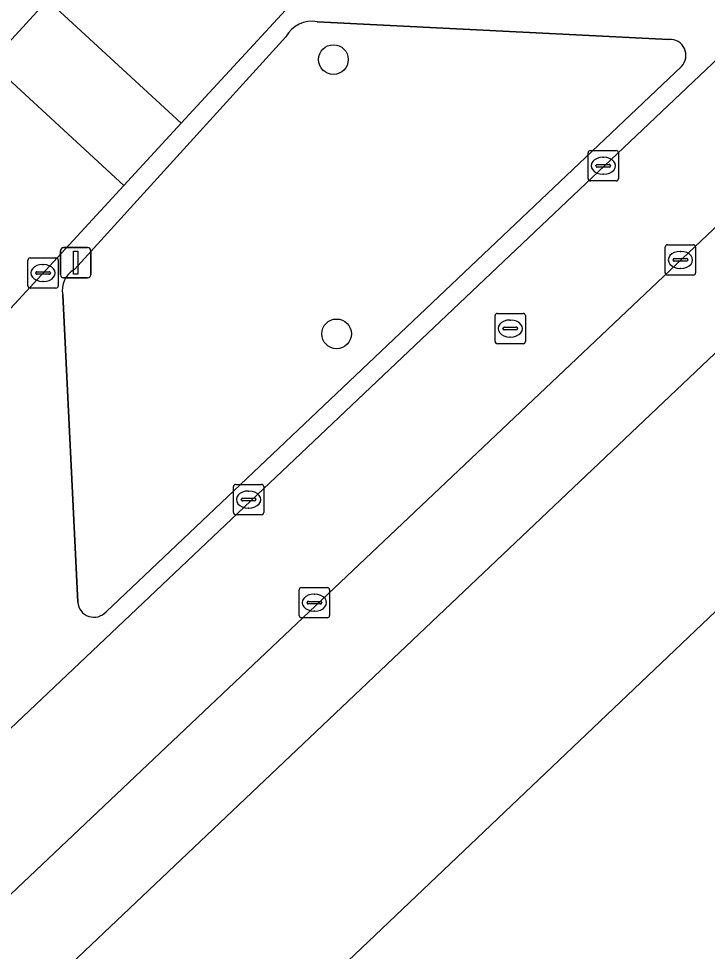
# Model space of a CAD drawing. Extents: x 162523 to 163266, y 381230 to 382050.
# Drawn here: x 163045.66 to 163068.35, y 381481.37 to 381512.12 of the extents above; entities that cross this region are included whole.
import ezdxf

# ---------------------------------------------------------------- set-up
doc = ezdxf.new("R2010")
doc.units = 0
for name, color, linetype in [('IMGEO_Boom', 7, 'Continuous'), ('IMGEO_Erf', 7, 'Continuous'), ('IMGEO_Groenvoorziening', 7, 'Continuous'), ('IMGEO_Kolk', 7, 'Continuous'), ('IMGEO_Lichtmast', 7, 'Continuous'), ('IMGEO_Muur', 7, 'Continuous'), ('IMGEO_Pand', 7, 'Continuous'), ('IMGEO_Rijbaan_lokaal_open', 7, 'Continuous'), ('IMGEO_Rioolput', 7, 'Continuous'), ('IMGEO_Voetpad_open', 7, 'Continuous')]:
    doc.layers.add(name, color=color, linetype=linetype)

msp = doc.modelspace()

# ---------------------------------------------------------------- linework, layer by layer
at = {"layer": 'IMGEO_Boom'}
for centre in [(163056.03, 381510.77), (163056.136, 381501.729)]:
    msp.add_circle(centre, 0.489, dxfattribs=at)
at = {"layer": 'IMGEO_Erf'}
msp.add_lwpolyline([(163083.008, 381514.758), (163040.612, 381474.54), (163040.156, 381474.136), (163076.039, 381437.018), (163085.444, 381445.952), (163089.529, 381441.652), (163093.052, 381437.943), (163096.767, 381434.031), (163100.485, 381430.118)], dxfattribs=at)
msp.add_lwpolyline([(163053.591, 381478.28), (163075.131, 381498.769), (163074.296, 381499.646), (163079.786, 381504.898), (163080.623, 381504.017), (163086.476, 381509.584), (163093.785, 381501.901), (163087.912, 381496.318), (163089.362, 381494.794), (163083.848, 381489.55), (163082.305, 381491.172), (163060.792, 381470.71)], close=True, dxfattribs=at)
at = {"layer": 'IMGEO_Groenvoorziening'}
for points in [[(163067.086, 381511.436), (163055.496, 381512.018)], [(163054.463, 381511.521), (163047.496, 381503.854)], [(163048.539, 381492.568), (163067.501, 381510.546)], [(163047.111, 381503.014), (163047.605, 381492.881)]]:
    msp.add_lwpolyline(points, dxfattribs=at)
for centre, radius, start, end in [((163055.322, 381511.057), 0.977, 79.7646, 151.6219), ((163067.117, 381510.909), 0.528, 316.5891, 93.4095), ((163047.887, 381503.167), 0.791, 119.6248, 191.1281), ((163048.138, 381492.922), 0.535, 184.3905, 318.5557)]:
    msp.add_arc(centre, radius, start, end, dxfattribs=at)
at = {"layer": 'IMGEO_Kolk'}
for p, q in [((163064.423, 381506.844), (163064.423, 381507.696)), ((163064.498, 381507.77), (163065.35, 381507.77)), ((163065.424, 381507.696), (163065.424, 381506.844)), ((163064.725, 381507.313), (163065.123, 381507.313)), ((163064.911, 381507.55), (163064.936, 381507.55)), ((163064.682, 381507.264), (163064.682, 381507.276)), ((163065.12, 381507.227), (163064.722, 381507.227)), ((163064.934, 381506.99), (163064.909, 381506.99)), ((163065.166, 381507.276), (163065.166, 381507.264)), ((163065.35, 381506.77), (163064.498, 381506.77)), ((163066.965, 381503.739), (163066.965, 381504.591)), ((163067.04, 381504.665), (163067.892, 381504.665)), ((163067.966, 381504.591), (163067.966, 381503.739)), ((163046.037, 381504.234), (163046.889, 381504.234)), ((163067.453, 381504.445), (163067.478, 381504.445)), ((163045.962, 381503.308), (163045.962, 381504.16)), ((163046.45, 381504.014), (163046.475, 381504.014)), ((163046.963, 381504.16), (163046.963, 381503.308)), ((163067.224, 381504.159), (163067.224, 381504.171)), ((163067.662, 381504.122), (163067.264, 381504.122)), ((163067.267, 381504.208), (163067.665, 381504.208)), ((163067.708, 381504.171), (163067.708, 381504.159)), ((163046.221, 381503.728), (163046.221, 381503.74)), ((163046.659, 381503.691), (163046.261, 381503.691)), ((163046.264, 381503.777), (163046.662, 381503.777)), ((163046.705, 381503.74), (163046.705, 381503.728)), ((163067.892, 381503.665), (163067.04, 381503.665)), ((163067.476, 381503.885), (163067.451, 381503.885)), ((163046.473, 381503.454), (163046.448, 381503.454)), ((163046.889, 381503.234), (163046.037, 381503.234)), ((163052.736, 381495.841), (163052.736, 381496.693)), ((163052.811, 381496.767), (163053.663, 381496.767)), ((163053.224, 381496.547), (163053.249, 381496.547)), ((163053.737, 381496.693), (163053.737, 381495.841)), ((163052.995, 381496.261), (163052.995, 381496.273)), ((163053.038, 381496.31), (163053.436, 381496.31)), ((163053.479, 381496.273), (163053.479, 381496.261)), ((163053.433, 381496.224), (163053.035, 381496.224)), ((163053.247, 381495.987), (163053.222, 381495.987)), ((163053.663, 381495.767), (163052.811, 381495.767)), ((163054.904, 381492.441), (163054.904, 381493.293)), ((163054.979, 381493.367), (163055.831, 381493.367)), ((163055.905, 381493.293), (163055.905, 381492.441)), ((163055.163, 381492.861), (163055.163, 381492.873)), ((163055.206, 381492.91), (163055.604, 381492.91)), ((163055.392, 381493.147), (163055.417, 381493.147)), ((163055.647, 381492.873), (163055.647, 381492.861)), ((163055.601, 381492.824), (163055.203, 381492.824)), ((163055.415, 381492.587), (163055.39, 381492.587)), ((163055.831, 381492.367), (163054.979, 381492.367))]:
    msp.add_line(p, q, dxfattribs=at)
for points in [[(163064.423, 381506.844), (163064.423, 381507.696)], [(163064.498, 381507.77), (163065.35, 381507.77)], [(163065.424, 381507.696), (163065.424, 381506.844)], [(163065.35, 381506.77), (163064.498, 381506.77)], [(163066.965, 381503.739), (163066.965, 381504.591)], [(163067.04, 381504.665), (163067.892, 381504.665)], [(163067.966, 381504.591), (163067.966, 381503.739)], [(163046.037, 381504.234), (163046.889, 381504.234)], [(163045.962, 381503.308), (163045.962, 381504.16)], [(163046.963, 381504.16), (163046.963, 381503.308)], [(163067.892, 381503.665), (163067.04, 381503.665)], [(163046.889, 381503.234), (163046.037, 381503.234)], [(163052.736, 381495.841), (163052.736, 381496.693)], [(163052.811, 381496.767), (163053.663, 381496.767)], [(163053.737, 381496.693), (163053.737, 381495.841)], [(163053.663, 381495.767), (163052.811, 381495.767)], [(163054.904, 381492.441), (163054.904, 381493.293)], [(163054.979, 381493.367), (163055.831, 381493.367)], [(163055.905, 381493.293), (163055.905, 381492.441)], [(163055.831, 381492.367), (163054.979, 381492.367)]]:
    msp.add_lwpolyline(points, dxfattribs=at)
for centre, radius, start, end in [((163064.5, 381507.694), 0.0765, 91.552, 178.448), ((163064.5, 381507.694), 0.0765, 91.552, 178.448), ((163065.348, 381507.694), 0.0765, 1.552, 88.448), ((163065.348, 381507.694), 0.0765, 1.552, 88.448), ((163064.722, 381507.273), 0.0403, 85.8775, 175.7526), ((163065.127, 381507.275), 0.0386, 1.7309, 96.639), ((163064.719, 381507.263), 0.0366, 178.938, 274.7102), ((163065.123, 381507.27), 0.043, 264.8664, 352.4533), ((163064.5, 381506.846), 0.0765, 181.552, 268.448), ((163064.5, 381506.846), 0.0765, 181.552, 268.448), ((163065.348, 381506.846), 0.0765, 271.552, 358.448), ((163065.348, 381506.846), 0.0765, 271.552, 358.448), ((163067.042, 381504.589), 0.0765, 91.552, 178.448), ((163067.042, 381504.589), 0.0765, 91.552, 178.448), ((163067.89, 381504.589), 0.0765, 1.552, 88.448), ((163067.89, 381504.589), 0.0765, 1.552, 88.448), ((163046.039, 381504.158), 0.0765, 91.552, 178.448), ((163046.039, 381504.158), 0.0765, 91.552, 178.448), ((163046.887, 381504.158), 0.0765, 1.552, 88.448), ((163046.887, 381504.158), 0.0765, 1.552, 88.448), ((163067.264, 381504.168), 0.0403, 85.8775, 175.7526), ((163067.261, 381504.158), 0.0366, 178.938, 274.7102), ((163067.665, 381504.165), 0.043, 264.8664, 352.4533), ((163067.669, 381504.17), 0.0386, 1.7309, 96.639), ((163046.261, 381503.737), 0.0403, 85.8775, 175.7526), ((163046.258, 381503.727), 0.0366, 178.938, 274.7102), ((163046.662, 381503.734), 0.043, 264.8664, 352.4533), ((163046.666, 381503.739), 0.0386, 1.7309, 96.639), ((163067.042, 381503.741), 0.0765, 181.552, 268.448), ((163067.042, 381503.741), 0.0765, 181.552, 268.448), ((163067.89, 381503.741), 0.0765, 271.552, 358.448), ((163067.89, 381503.741), 0.0765, 271.552, 358.448), ((163046.039, 381503.31), 0.0765, 181.552, 268.448), ((163046.039, 381503.31), 0.0765, 181.552, 268.448), ((163046.887, 381503.31), 0.0765, 271.552, 358.448), ((163046.887, 381503.31), 0.0765, 271.552, 358.448), ((163052.813, 381496.691), 0.0765, 91.552, 178.448), ((163052.813, 381496.691), 0.0765, 91.552, 178.448), ((163053.661, 381496.691), 0.0765, 1.552, 88.448), ((163053.661, 381496.691), 0.0765, 1.552, 88.448), ((163053.035, 381496.27), 0.0403, 85.8775, 175.7526), ((163053.032, 381496.26), 0.0366, 178.938, 274.7102), ((163053.436, 381496.267), 0.043, 264.8664, 352.4533), ((163053.44, 381496.272), 0.0386, 1.7309, 96.639), ((163052.813, 381495.843), 0.0765, 181.552, 268.448), ((163052.813, 381495.843), 0.0765, 181.552, 268.448), ((163053.661, 381495.843), 0.0765, 271.552, 358.448), ((163053.661, 381495.843), 0.0765, 271.552, 358.448), ((163054.981, 381493.291), 0.0765, 91.552, 178.448), ((163054.981, 381493.291), 0.0765, 91.552, 178.448), ((163055.829, 381493.291), 0.0765, 1.552, 88.448), ((163055.829, 381493.291), 0.0765, 1.552, 88.448), ((163055.203, 381492.87), 0.0403, 85.8775, 175.7526), ((163055.2, 381492.86), 0.0366, 178.938, 274.7102), ((163055.604, 381492.867), 0.043, 264.8664, 352.4533), ((163055.608, 381492.872), 0.0386, 1.7309, 96.639), ((163054.981, 381492.443), 0.0765, 181.552, 268.448), ((163054.981, 381492.443), 0.0765, 181.552, 268.448), ((163055.829, 381492.443), 0.0765, 271.552, 358.448), ((163055.829, 381492.443), 0.0765, 271.552, 358.448)]:
    msp.add_arc(centre, radius, start, end, dxfattribs=at)
for centre, major_axis, ratio, start_param, end_param in [((163064.91, 381507.27), (-0.387, 0.002), 0.722429, 4.712389, 7.853982), ((163064.935, 381507.27), (-0.39, 0.002), 0.717154, 1.570796, 4.712389), ((163067.452, 381504.165), (-0.387, 0.002), 0.722429, 4.712389, 7.853982), ((163067.477, 381504.165), (-0.39, 0.002), 0.717154, 1.570796, 4.712389), ((163046.449, 381503.734), (-0.387, 0.002), 0.722429, 4.712389, 7.853982), ((163046.474, 381503.734), (-0.39, 0.002), 0.717154, 1.570796, 4.712389), ((163053.223, 381496.267), (-0.387, 0.002), 0.722429, 4.712389, 7.853982), ((163053.248, 381496.267), (-0.39, 0.002), 0.717154, 1.570796, 4.712389), ((163055.391, 381492.867), (-0.387, 0.002), 0.722429, 4.712389, 7.853982), ((163055.416, 381492.867), (-0.39, 0.002), 0.717154, 1.570796, 4.712389)]:
    msp.add_ellipse(centre, major_axis=major_axis, ratio=ratio, start_param=start_param, end_param=end_param, dxfattribs=at)
at = {"layer": 'IMGEO_Lichtmast'}
for p, q in [((163047.143, 381504.574), (163047.933, 381504.574)), ((163047.933, 381504.574), (163047.143, 381504.574)), ((163047.043, 381503.674), (163047.043, 381504.474)), ((163047.043, 381504.474), (163047.043, 381503.674)), ((163048.033, 381504.474), (163048.033, 381503.674)), ((163048.033, 381503.674), (163048.033, 381504.474)), ((163047.933, 381503.574), (163047.143, 381503.574)), ((163047.143, 381503.574), (163047.933, 381503.574))]:
    msp.add_line(p, q, dxfattribs=at)
msp.add_lwpolyline([(163047.463, 381504.449), (163047.613, 381504.449), (163047.613, 381503.699), (163047.463, 381503.699), (163047.463, 381504.449)], dxfattribs=at)
for centre, start, end in [((163047.143, 381504.474), 90, 180), ((163047.143, 381504.474), 90, 180), ((163047.933, 381504.474), 0, 90), ((163047.933, 381504.474), 360, 90), ((163047.143, 381503.674), 180, 270), ((163047.143, 381503.674), 180, 270), ((163047.933, 381503.674), 270, 0), ((163047.933, 381503.674), 270, 0)]:
    msp.add_arc(centre, 0.1, start, end, dxfattribs=at)
at = {"layer": 'IMGEO_Muur'}
msp.add_lwpolyline([(163040.612, 381474.54), (163083.008, 381514.758)], dxfattribs=at)
at = {"layer": 'IMGEO_Pand'}
msp.add_lwpolyline([(163060.792, 381470.71), (163082.305, 381491.172), (163083.848, 381489.55), (163089.362, 381494.794), (163087.912, 381496.318), (163093.785, 381501.901), (163086.476, 381509.584), (163080.623, 381504.017), (163079.786, 381504.898), (163074.296, 381499.646), (163075.131, 381498.769), (163053.591, 381478.28)], close=True, dxfattribs=at)
at = {"layer": 'IMGEO_Rijbaan_lokaal_open'}
for points in [[(163051.721, 381518.287), (163046.614, 381512.734), (163051.018, 381508.676), (163068.737, 381527.889), (163068.764, 381527.933), (163080.128, 381540.168), (163080.185, 381540.202), (163080.343, 381540.38), (163095.231, 381556.507)], [(163081.613, 381517.216), (163078.537, 381520.449), (163077.476, 381519.136), (163038.704, 381482.39), (163033.07, 381477.018), (163032.84, 381476.772)], [(163034.829, 381473.198), (163040.064, 381478.212), (163080.234, 381516.245)], [(163032.521, 381488.596), (163049.121, 381506.617), (163044.716, 381510.674), (163024.416, 381488.631), (163024.228, 381488.427)]]:
    msp.add_lwpolyline(points, dxfattribs=at)
msp.add_lwpolyline([(163049.121, 381506.617), (163051.018, 381508.676), (163046.614, 381512.734), (163044.716, 381510.674)], close=True, dxfattribs=at)
at = {"layer": 'IMGEO_Rioolput'}
for p, q in [((163061.433, 381502.404), (163062.285, 381502.404)), ((163061.358, 381501.478), (163061.358, 381502.33)), ((163061.846, 381502.184), (163061.871, 381502.184)), ((163062.359, 381502.33), (163062.359, 381501.478)), ((163061.617, 381501.898), (163061.617, 381501.91)), ((163062.055, 381501.861), (163061.657, 381501.861)), ((163061.66, 381501.947), (163062.058, 381501.947)), ((163062.101, 381501.91), (163062.101, 381501.898)), ((163061.869, 381501.624), (163061.844, 381501.624)), ((163062.285, 381501.404), (163061.433, 381501.404))]:
    msp.add_line(p, q, dxfattribs=at)
for points in [[(163061.433, 381502.404), (163062.285, 381502.404)], [(163061.358, 381501.478), (163061.358, 381502.33)], [(163062.359, 381502.33), (163062.359, 381501.478)], [(163062.285, 381501.404), (163061.433, 381501.404)]]:
    msp.add_lwpolyline(points, dxfattribs=at)
for centre, radius, start, end in [((163061.435, 381502.328), 0.0765, 91.552, 178.448), ((163061.435, 381502.328), 0.0765, 91.552, 178.448), ((163062.283, 381502.328), 0.0765, 1.552, 88.448), ((163062.283, 381502.328), 0.0765, 1.552, 88.448), ((163061.657, 381501.907), 0.0403, 85.8775, 175.7526), ((163061.654, 381501.897), 0.0366, 178.938, 274.7102), ((163062.058, 381501.904), 0.043, 264.8664, 352.4533), ((163062.062, 381501.909), 0.0386, 1.7309, 96.639), ((163061.435, 381501.48), 0.0765, 181.552, 268.448), ((163061.435, 381501.48), 0.0765, 181.552, 268.448), ((163062.283, 381501.48), 0.0765, 271.552, 358.448), ((163062.283, 381501.48), 0.0765, 271.552, 358.448)]:
    msp.add_arc(centre, radius, start, end, dxfattribs=at)
for centre, major_axis, ratio, start_param, end_param in [((163061.845, 381501.904), (-0.387, 0.002), 0.722429, 4.712389, 7.853982), ((163061.87, 381501.904), (-0.39, 0.002), 0.717154, 1.570796, 4.712389)]:
    msp.add_ellipse(centre, major_axis=major_axis, ratio=ratio, start_param=start_param, end_param=end_param, dxfattribs=at)
at = {"layer": 'IMGEO_Voetpad_open'}
for points in [[(163057.844, 381515.164), (163069.406, 381527.653), (163068.737, 381527.889), (163051.018, 381508.676), (163049.121, 381506.617), (163032.521, 381488.596), (163029.092, 381484.843), (163028.809, 381484.536)], [(163032.84, 381476.772), (163033.07, 381477.018), (163038.704, 381482.39), (163077.476, 381519.136)], [(163044.716, 381510.674), (163046.614, 381512.734), (163051.721, 381518.287)], [(163080.234, 381516.245), (163040.064, 381478.212), (163034.829, 381473.198)], [(163034.674, 381470.578), (163034.832, 381470.407), (163035.531, 381469.687), (163038.857, 381472.887), (163040.156, 381474.136), (163040.612, 381474.54), (163083.008, 381514.758)], [(163055.496, 381512.018), (163067.086, 381511.436)], [(163047.496, 381503.854), (163054.463, 381511.521)], [(163067.501, 381510.546), (163048.539, 381492.568)], [(163047.605, 381492.881), (163047.111, 381503.014)]]:
    msp.add_lwpolyline(points, dxfattribs=at)
for centre, radius, start, end in [((163055.322, 381511.057), 0.977, 79.7646, 151.6219), ((163067.117, 381510.909), 0.528, 316.5891, 93.4095), ((163047.887, 381503.167), 0.791, 119.6248, 191.1281), ((163048.138, 381492.922), 0.535, 184.3905, 318.5557)]:
    msp.add_arc(centre, radius, start, end, dxfattribs=at)

doc.saveas('drawing.dxf')
